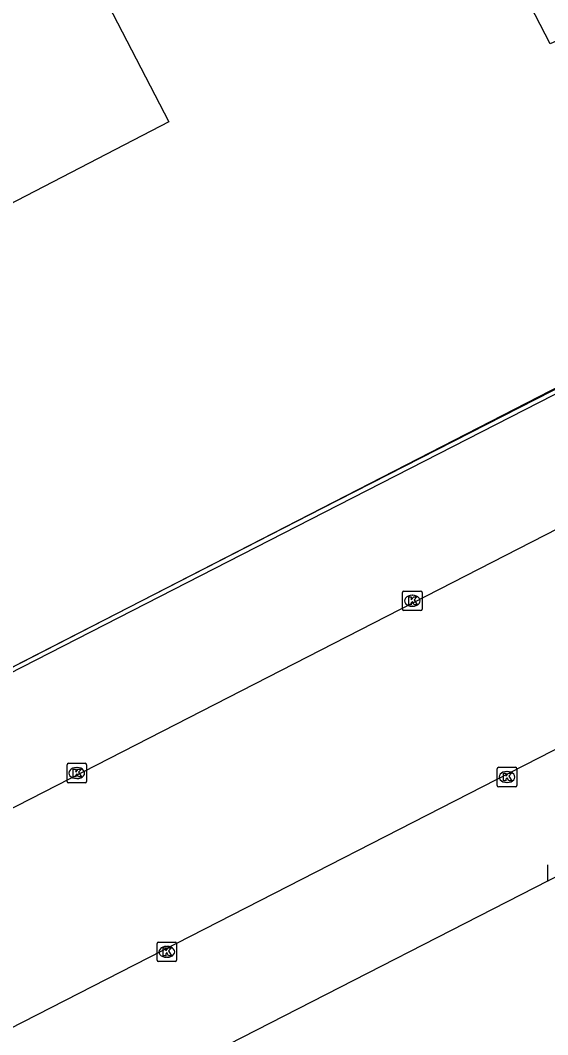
# Model space of a CAD drawing. Extents: x 158838 to 160074, y 386376 to 387776.
# Drawn here: x 159762.7 to 159789.7, y 387302.3 to 387354.1 of the extents above; entities that cross this region are included whole.
import ezdxf

# ---------------------------------------------------------------- set-up
doc = ezdxf.new("R2010")
doc.units = 0
for name, color, linetype in [('IMGEO_Groenvoorziening', 7, 'Continuous'), ('IMGEO_Hek', 7, 'Continuous'), ('IMGEO_Kolk', 7, 'Continuous'), ('IMGEO_Pand_vergunning_verleend', 7, 'Continuous'), ('IMGEO_Rijbaan_lokaal_open', 7, 'Continuous')]:
    doc.layers.add(name, color=color, linetype=linetype)

msp = doc.modelspace()

# ---------------------------------------------------------------- linework, layer by layer
at = {"layer": 'IMGEO_Groenvoorziening'}
msp.add_lwpolyline([(159748.543, 387313.997), (159801.517, 387341.205)], dxfattribs=at)
at = {"layer": 'IMGEO_Hek'}
msp.add_lwpolyline([(159743.624, 387311.472), (159745.784, 387312.603), (159745.88, 387312.653), (159746.522, 387312.982), (159778.13, 387329.177), (159801.669, 387341.195), (159803.483, 387342.126)], dxfattribs=at)
at = {"layer": 'IMGEO_Kolk'}
for p, q in [((159782.236, 387324.018), (159782.236, 387324.87)), ((159782.311, 387324.944), (159783.163, 387324.944)), ((159782.724, 387324.724), (159782.749, 387324.724)), ((159783.237, 387324.87), (159783.237, 387324.018)), ((159782.747, 387324.164), (159782.722, 387324.164)), ((159783.163, 387323.944), (159782.311, 387323.944)), ((159765.086, 387315.212), (159765.086, 387316.064)), ((159765.161, 387316.138), (159766.013, 387316.138)), ((159765.574, 387315.918), (159765.599, 387315.918)), ((159766.087, 387316.064), (159766.087, 387315.212)), ((159787.076, 387315.009), (159787.076, 387315.861)), ((159787.151, 387315.935), (159788.003, 387315.935)), ((159788.077, 387315.861), (159788.077, 387315.009)), ((159765.597, 387315.358), (159765.572, 387315.358)), ((159787.564, 387315.715), (159787.589, 387315.715)), ((159766.013, 387315.138), (159765.161, 387315.138)), ((159788.003, 387314.935), (159787.151, 387314.935)), ((159787.587, 387315.155), (159787.562, 387315.155)), ((159789.657, 387310.101), (159789.657, 387310.953)), ((159769.762, 387306.997), (159770.614, 387306.997)), ((159769.687, 387306.071), (159769.687, 387306.923)), ((159770.175, 387306.777), (159770.2, 387306.777)), ((159770.688, 387306.923), (159770.688, 387306.071)), ((159770.614, 387305.997), (159769.762, 387305.997)), ((159770.198, 387306.217), (159770.173, 387306.217))]:
    msp.add_line(p, q, dxfattribs=at)
for points in [[(159782.236, 387324.018), (159782.236, 387324.87)], [(159782.311, 387324.944), (159783.163, 387324.944)], [(159782.557, 387324.644), (159782.68, 387324.644), (159782.68, 387324.493), (159782.81, 387324.644), (159782.974, 387324.644), (159782.828, 387324.493), (159782.981, 387324.244), (159782.829, 387324.244), (159782.744, 387324.408), (159782.68, 387324.341), (159782.68, 387324.244), (159782.557, 387324.244), (159782.557, 387324.644)], [(159783.237, 387324.87), (159783.237, 387324.018)], [(159783.163, 387323.944), (159782.311, 387323.944)], [(159765.086, 387315.212), (159765.086, 387316.064)], [(159765.161, 387316.138), (159766.013, 387316.138)], [(159765.407, 387315.838), (159765.53, 387315.838), (159765.53, 387315.687), (159765.66, 387315.838), (159765.824, 387315.838), (159765.678, 387315.687), (159765.831, 387315.438), (159765.679, 387315.438), (159765.594, 387315.602), (159765.53, 387315.535), (159765.53, 387315.438), (159765.407, 387315.438), (159765.407, 387315.838)], [(159766.087, 387316.064), (159766.087, 387315.212)], [(159787.076, 387315.009), (159787.076, 387315.861)], [(159787.151, 387315.935), (159788.003, 387315.935)], [(159788.077, 387315.861), (159788.077, 387315.009)], [(159787.397, 387315.635), (159787.52, 387315.635), (159787.52, 387315.484), (159787.65, 387315.635), (159787.814, 387315.635), (159787.668, 387315.484), (159787.821, 387315.235), (159787.669, 387315.235), (159787.584, 387315.399), (159787.52, 387315.332), (159787.52, 387315.235), (159787.397, 387315.235), (159787.397, 387315.635)], [(159766.013, 387315.138), (159765.161, 387315.138)], [(159788.003, 387314.935), (159787.151, 387314.935)], [(159789.657, 387310.101), (159789.657, 387310.953)], [(159769.762, 387306.997), (159770.614, 387306.997)], [(159769.687, 387306.071), (159769.687, 387306.923)], [(159770.008, 387306.697), (159770.131, 387306.697), (159770.131, 387306.546), (159770.261, 387306.697), (159770.425, 387306.697), (159770.279, 387306.546), (159770.432, 387306.297), (159770.28, 387306.297), (159770.195, 387306.461), (159770.131, 387306.394), (159770.131, 387306.297), (159770.008, 387306.297), (159770.008, 387306.697)], [(159770.688, 387306.923), (159770.688, 387306.071)], [(159770.614, 387305.997), (159769.762, 387305.997)]]:
    msp.add_lwpolyline(points, dxfattribs=at)
for centre, start, end in [((159782.313, 387324.868), 91.552, 178.448), ((159782.313, 387324.868), 91.552, 178.448), ((159783.161, 387324.868), 1.552, 88.448), ((159783.161, 387324.868), 1.552, 88.448), ((159782.313, 387324.02), 181.552, 268.448), ((159782.313, 387324.02), 181.552, 268.448), ((159783.161, 387324.02), 271.552, 358.448), ((159783.161, 387324.02), 271.552, 358.448), ((159765.163, 387316.062), 91.552, 178.448), ((159765.163, 387316.062), 91.552, 178.448), ((159766.011, 387316.062), 1.552, 88.448), ((159766.011, 387316.062), 1.552, 88.448), ((159787.153, 387315.859), 91.552, 178.448), ((159787.153, 387315.859), 91.552, 178.448), ((159788.001, 387315.859), 1.552, 88.448), ((159788.001, 387315.859), 1.552, 88.448), ((159765.163, 387315.214), 181.552, 268.448), ((159765.163, 387315.214), 181.552, 268.448), ((159766.011, 387315.214), 271.552, 358.448), ((159766.011, 387315.214), 271.552, 358.448), ((159787.153, 387315.011), 181.552, 268.448), ((159787.153, 387315.011), 181.552, 268.448), ((159788.001, 387315.011), 271.552, 358.448), ((159788.001, 387315.011), 271.552, 358.448), ((159769.764, 387306.921), 91.552, 178.448), ((159769.764, 387306.921), 91.552, 178.448), ((159770.612, 387306.921), 1.552, 88.448), ((159770.612, 387306.921), 1.552, 88.448), ((159769.764, 387306.073), 181.552, 268.448), ((159769.764, 387306.073), 181.552, 268.448), ((159770.612, 387306.073), 271.552, 358.448), ((159770.612, 387306.073), 271.552, 358.448)]:
    msp.add_arc(centre, 0.0765, start, end, dxfattribs=at)
for centre, major_axis, ratio, start_param, end_param in [((159782.723, 387324.444), (-0.387, 0.002), 0.722429, 4.712389, 7.853982), ((159782.748, 387324.444), (-0.39, 0.002), 0.717154, 1.570796, 4.712389), ((159765.573, 387315.638), (-0.387, 0.002), 0.722429, 4.712389, 7.853982), ((159765.598, 387315.638), (-0.39, 0.002), 0.717154, 1.570796, 4.712389), ((159787.563, 387315.435), (-0.387, 0.002), 0.722429, 4.712389, 7.853982), ((159787.588, 387315.435), (-0.39, 0.002), 0.717154, 1.570796, 4.712389), ((159770.174, 387306.497), (-0.387, 0.002), 0.722429, 4.712389, 7.853982), ((159770.199, 387306.497), (-0.39, 0.002), 0.717154, 1.570796, 4.712389)]:
    msp.add_ellipse(centre, major_axis=major_axis, ratio=ratio, start_param=start_param, end_param=end_param, dxfattribs=at)
at = {"layer": 'IMGEO_Pand_vergunning_verleend'}
msp.add_lwpolyline([(159738.407, 387363.531), (159769.063, 387379.42), (159775.116, 387367.742), (159763.634, 387361.79), (159770.297, 387348.936), (159751.123, 387338.998), (159738.407, 387363.531)], dxfattribs=at)
at = {"layer": 'IMGEO_Rijbaan_lokaal_open'}
for points in [[(159789.954, 387363.73), (159794.521, 387355.097), (159789.782, 387352.91), (159785.401, 387361.413)], [(159746.568, 387312.76), (159746.656, 387312.805), (159778.241, 387328.982), (159801.665, 387340.947)], [(159801.021, 387333.684), (159800.299, 387333.314), (159749.032, 387307.048), (159753.577, 387298.185), (159805.571, 387324.796), (159801.021, 387333.684)], [(159756.218, 387292.993), (159760.718, 387284.112), (159812.804, 387310.799), (159808.215, 387319.621), (159756.218, 387292.993)]]:
    msp.add_lwpolyline(points, dxfattribs=at)

doc.saveas('drawing.dxf')
